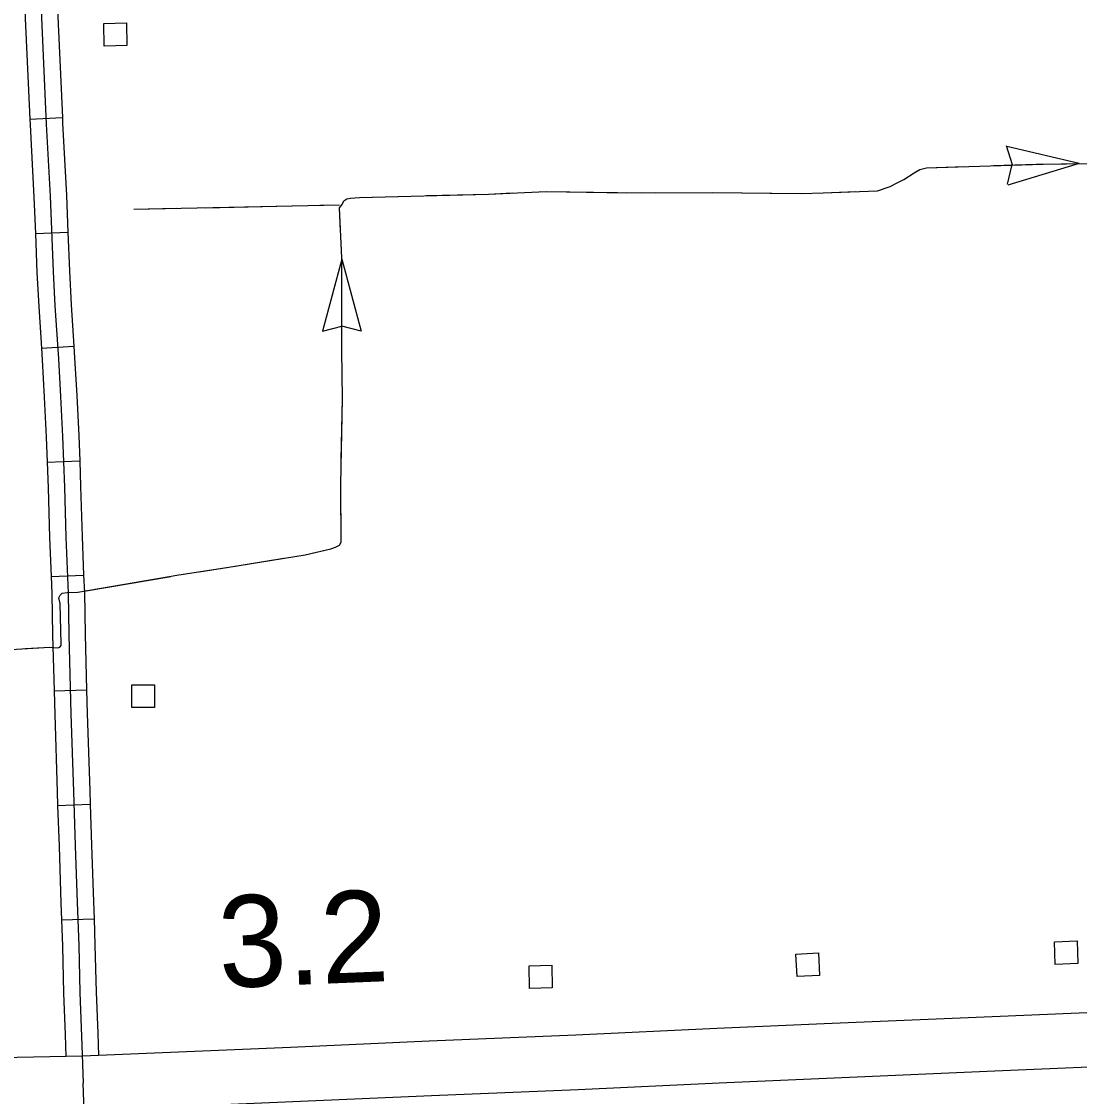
# Model space of a CAD drawing. Extents: x 1084508 to 1142749, y 1057638 to 1093403.
# Drawn here: x 1127942 to 1129472, y 1062639 to 1064194 of the extents above; entities that cross this region are included whole.
import ezdxf

# ---------------------------------------------------------------- set-up
doc = ezdxf.new("R2010")
doc.units = 0
for name, color, linetype in [('Level 15', 7, 'Continuous'), ('Level 32', 7, 'Continuous'), ('Level 43', 7, 'Continuous'), ('Level 48', 7, 'Continuous'), ('Level 56', 7, 'Continuous')]:
    doc.layers.add(name, color=color, linetype=linetype)

msp = doc.modelspace()

# ---------------------------------------------------------------- linework, layer by layer
at = {"layer": 'Level 15'}
for points in [[(1129686, 1062767.7), (1129563.1, 1062763.2), (1129357.8, 1062754.5), (1129103.1, 1062743.8), (1128947.7, 1062736.9), (1128743.5, 1062727.3), (1128531.3, 1062718.5), (1128331, 1062709.7), (1128030.1, 1062697)], [(1128030.1, 1062697), (1127911.9, 1062694.7), (1127801.8, 1062691.4), (1127714.2, 1062689), (1127622.9, 1062686.5), (1127565, 1062684.5), (1127402.7, 1062681), (1127195, 1062674.5)], [(1128031.7, 1062618.5), (1128334.3, 1062631.3), (1128534.7, 1062640.1), (1128747, 1062648.9), (1128951.3, 1062658.5), (1129106.5, 1062665.4), (1129361.1, 1062676.1), (1129566.2, 1062684.8), (1129688.8, 1062689.3)]]:
    msp.add_lwpolyline(points, dxfattribs=at)
at = {"layer": 'Level 32'}
for p, q in [((1127953.7, 1064053.1), (1128000.8, 1064055.3)), ((1127961.7, 1063887.7), (1128008.7, 1063889.6)), ((1127970.5, 1063721.7), (1128017.5, 1063724.7)), ((1127978.8, 1063556.8), (1128025.9, 1063558.5)), ((1127984.6, 1063391.1), (1128031.6, 1063393)), ((1127988.8, 1063225.7), (1128035.9, 1063227)), ((1127994, 1063059.9), (1128041.1, 1063061.5)), ((1127999.6, 1062894.2), (1128046.6, 1062895.9))]:
    msp.add_line(p, q, dxfattribs=at)
for points in [[(1127958.7, 1064551), (1127958.8, 1064513.1), (1127960, 1064447.6), (1127963.9, 1064355), (1127970.7, 1064199.9), (1127977.6, 1064045.9), (1127983.1, 1063941.4), (1127987.5, 1063832.4), (1127990.1, 1063783), (1127995.1, 1063706.3), (1127998.1, 1063651.9), (1128001.1, 1063593.8), (1128003.7, 1063520.5), (1128005.8, 1063448.2), (1128009.1, 1063367.2), (1128010.1, 1063306.9), (1128013.3, 1063192.3), (1128016.9, 1063080.2), (1128019.5, 1063001.6), (1128022.2, 1062919.4), (1128024.5, 1062857.1), (1128025.9, 1062789.1), (1128029, 1062713), (1128030.9, 1062657.8)], [(1127946.3, 1064218.8), (1127947.1, 1064198.9), (1127953.7, 1064053.1)], [(1127993.3, 1064220.8), (1127994.2, 1064201), (1128000.8, 1064055.3)], [(1127953.7, 1064053.1), (1127954.1, 1064044.7), (1127959.6, 1063940.3), (1127961.7, 1063887.7)], [(1128000.8, 1064055.3), (1128001.1, 1064047), (1128006.6, 1063942.5), (1128008.7, 1063889.6)], [(1127961.7, 1063887.7), (1127964, 1063831.3), (1127966.6, 1063781.7), (1127970.5, 1063721.7)], [(1128008.7, 1063889.6), (1128011, 1063833.5), (1128013.6, 1063784.4), (1128017.5, 1063724.7)], [(1127970.5, 1063721.7), (1127971.6, 1063704.9), (1127974.6, 1063650.7), (1127977.5, 1063592.8), (1127978.8, 1063556.8)], [(1128017.5, 1063724.7), (1128018.6, 1063707.7), (1128021.6, 1063653.2), (1128024.6, 1063594.9), (1128025.9, 1063558.5)], [(1127978.8, 1063556.8), (1127980.1, 1063519.7), (1127982.3, 1063447.4), (1127984.6, 1063391.1)], [(1128025.9, 1063558.5), (1128027.2, 1063521.3), (1128029.4, 1063449), (1128031.6, 1063393)], [(1127984.6, 1063391.1), (1127985.6, 1063366.5), (1127986.6, 1063306.4), (1127988.8, 1063225.7)], [(1128031.6, 1063393), (1128032.6, 1063367.9), (1128033.6, 1063307.4), (1128035.9, 1063227)], [(1127988.8, 1063225.7), (1127989.7, 1063191.6), (1127993.4, 1063079.4), (1127994, 1063059.9)], [(1128035.9, 1063227), (1128036.8, 1063193), (1128040.4, 1063081), (1128041.1, 1063061.5)], [(1128041.1, 1063061.5), (1128043.1, 1063002.4), (1128045.8, 1062920.2), (1128046.6, 1062895.9)], [(1127994, 1063059.9), (1127996, 1063000.8), (1127998.7, 1062918.6), (1127999.6, 1062894.2)], [(1127999.6, 1062894.2), (1128001, 1062856.4), (1128002.4, 1062788.4), (1128004.9, 1062728.5)], [(1128046.6, 1062895.9), (1128048, 1062857.8), (1128049.5, 1062789.8), (1128051.9, 1062730.4)], [(1128004.9, 1062728.5), (1128005.5, 1062712.1), (1128006, 1062696.5)], [(1128051.9, 1062730.4), (1128052.6, 1062713.9), (1128053.1, 1062698)], [(1128082.8, 1061007.6), (1128081.4, 1061036.6), (1128076.6, 1061195.7), (1128070.9, 1061343.5), (1128063.6, 1061587.2), (1128058.7, 1061773.7), (1128056.6, 1061871.2), (1128048.8, 1062084.2), (1128042.2, 1062305.1), (1128037.2, 1062435.8), (1128034.1, 1062564), (1128030.9, 1062657.8)]]:
    msp.add_lwpolyline(points, dxfattribs=at)
at = {"layer": 'Level 43'}
for p, q in [((1129366.3, 1064015), (1129374.8, 1063987.6)), ((1129472.2, 1063988.7), (1129367.3, 1064013.3)), ((1129368.5, 1063959.2), (1129374.8, 1063987.2)), ((1129472.2, 1063988.7), (1129369, 1063957.6)), ((1128405.2, 1063850.2), (1128377.3, 1063746.1)), ((1128405.2, 1063850.2), (1128433.1, 1063746.1)), ((1128377.3, 1063746.1), (1128405, 1063753.5)), ((1128433.1, 1063746.1), (1128405.4, 1063753.5))]:
    msp.add_line(p, q, dxfattribs=at)
for points in [[(1129070.3, 1063945.6), (1129101.6, 1063946.5), (1129180.1, 1063949.4), (1129198.4, 1063955.6), (1129208.6, 1063960.7), (1129218.1, 1063965.7), (1129233.1, 1063975.4), (1129235.8, 1063976.6), (1129241.5, 1063980.2), (1129251.2, 1063982.8), (1129419.7, 1063988.1), (1129487.6, 1063988.9)], [(1129189.6, 1063952.6), (1129198.4, 1063955.6), (1129208.6, 1063960.7), (1129218.1, 1063965.7), (1129233.1, 1063975.4), (1129235.8, 1063976.6), (1129241.5, 1063980.2), (1129251.2, 1063982.8), (1129306.5, 1063984.6)], [(1129347.9, 1063985.9), (1129410, 1063987.8)], [(1129410, 1063987.8), (1129419.7, 1063988.1), (1129472.2, 1063988.7)], [(1127893.4, 1063283.6), (1127982.9, 1063288.9), (1127994.4, 1063288), (1127997.3, 1063288.9), (1127999.3, 1063291.3), (1127999.3, 1063293.7), (1127997.8, 1063352), (1127995.9, 1063360.2), (1127997.8, 1063364), (1128000.7, 1063366.9), (1128007.9, 1063367.9), (1128023.3, 1063368.3), (1128169.5, 1063393.4), (1128241.7, 1063404.9), (1128352.3, 1063422.7), (1128389.3, 1063431.4), (1128396.1, 1063433.8), (1128401.8, 1063436.7), (1128404.2, 1063441), (1128403.8, 1063524.7), (1128406.2, 1063648.9), (1128405.2, 1063718.7), (1128405.2, 1063852.4), (1128401.6, 1063924.9), (1128405.7, 1063929.7), (1128408.1, 1063934.7), (1128412.4, 1063937.6), (1128417.9, 1063938.8), (1128430.7, 1063939.9), (1128617.4, 1063944.7), (1128701, 1063948.3), (1128838.2, 1063946.2), (1128941.4, 1063947.1), (1129070.3, 1063945.6)], [(1128693.1, 1063947.9), (1128701, 1063948.3), (1128817.4, 1063946.5)], [(1129024.5, 1063946.1), (1129070.3, 1063945.6), (1129101.6, 1063946.5), (1129148.8, 1063948.2)], [(1128403.3, 1063891.5), (1128401.6, 1063924.9), (1128405.7, 1063929.7), (1128408.1, 1063934.7), (1128412.4, 1063937.6), (1128417.9, 1063938.8), (1128423.9, 1063939.3)], [(1128423.9, 1063939.3), (1128430.7, 1063939.9), (1128486, 1063941.3)], [(1128527.5, 1063942.4), (1128617.4, 1063944.7), (1128651.7, 1063946.2)], [(1128858.8, 1063946.4), (1128941.4, 1063947.1), (1128983.1, 1063946.6)], [(1128104.1, 1063922.7), (1128401.8, 1063929)], [(1128104.1, 1063922.7), (1128166.2, 1063924)], [(1128207.7, 1063924.9), (1128331.9, 1063927.5)], [(1128373.4, 1063928.4), (1128401.8, 1063929)], [(1128405.2, 1063725.9), (1128405.2, 1063850.2)], [(1128404.4, 1063560.2), (1128406.2, 1063648.9), (1128405.7, 1063684.4)], [(1128362.1, 1063425), (1128389.3, 1063431.4), (1128396.1, 1063433.8), (1128401.8, 1063436.7), (1128404.2, 1063441), (1128403.8, 1063518.7)], [(1128198.6, 1063398), (1128241.7, 1063404.9), (1128321.3, 1063417.7)], [(1128035.2, 1063370.4), (1128157.7, 1063391.3)], [(1127947.1, 1063286.8), (1127982.9, 1063288.9), (1127987.1, 1063288.6)]]:
    msp.add_lwpolyline(points, dxfattribs=at)
at = {"layer": 'Level 56'}
for points in [[(1128061.5, 1064158.9), (1128060.9, 1064191.5), (1128093.6, 1064192.2), (1128094.3, 1064159.5)], [(1128101.4, 1063201.6), (1128101.4, 1063234.3), (1128134.1, 1063234.3), (1128134.1, 1063201.6)], [(1129437.4, 1062829.9), (1129436.2, 1062862.5), (1129469, 1062863.7), (1129470.1, 1062831)], [(1129063.8, 1062812.1), (1129062.1, 1062844.7), (1129094.8, 1062846.4), (1129096.5, 1062813.7)], [(1128676.9, 1062795.1), (1128676, 1062827.7), (1128708.8, 1062828.6), (1128709.6, 1062795.9)]]:
    msp.add_lwpolyline(points, close=True, dxfattribs=at)

# ---------------------------------------------------------------- texts
at = {"layer": 'Level 48'}
msp.add_text('3.2', height=132.58, rotation=2.3309, dxfattribs=at).set_placement((1128228.8, 1062795.7))

doc.saveas('drawing.dxf')
